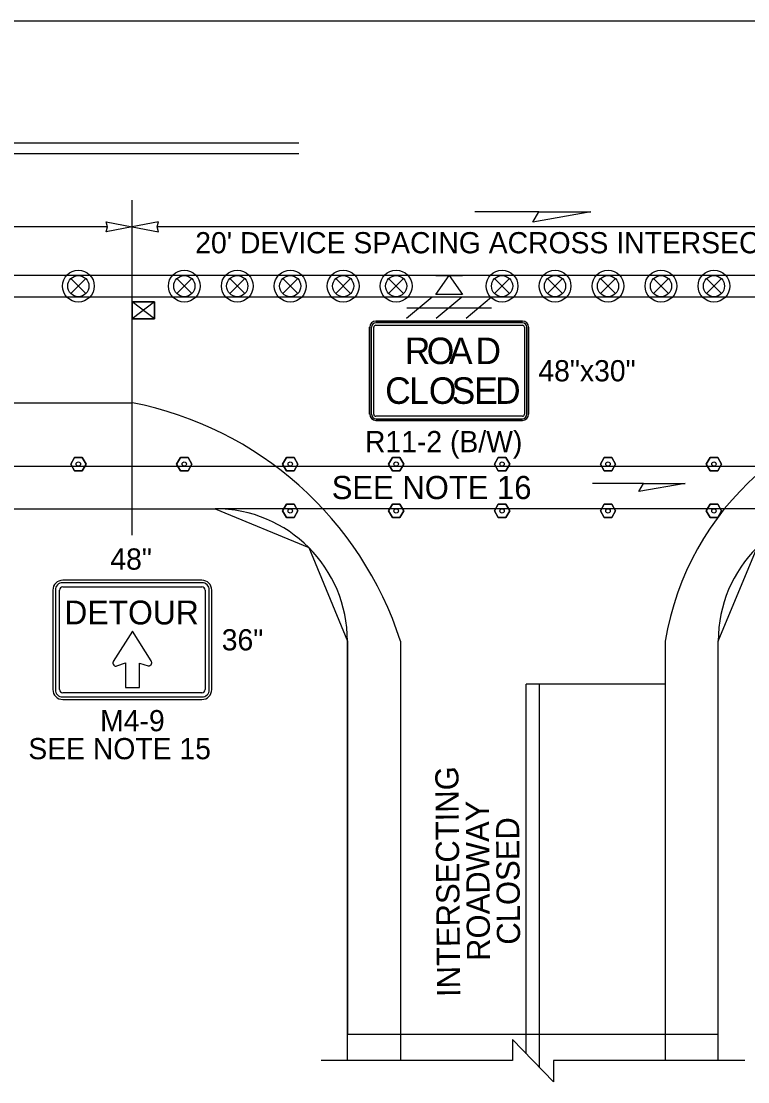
# Model space of a CAD drawing. Extents: x 99958 to 100176, y 99935 to 100011.
# Drawn here: x 100050.001 to 100052.196, y 99972.342 to 99975.544 of the extents above; entities that cross this region are included whole.
import ezdxf

# ---------------------------------------------------------------- set-up
doc = ezdxf.new("R2010")
doc.units = 0
for name, color, linetype in [('RD_ED_ShoulderPavedEdge', 7, 'Continuous'), ('RD_MK_LineDblYellowCenter', 7, 'Continuous'), ('RD_MK_LineEdgeWhite', 7, 'Continuous'), ('RD_MK_LineEdgeYellow', 7, 'Continuous'), ('RD_MK_LineLane', 7, 'Continuous'), ('RD_MK_LineStop', 7, 'Continuous'), ('SH_DE_DetailBody1Text', 7, 'Continuous'), ('TR_SN_ConstructionSigns', 7, 'Continuous'), ('TR_WZ_BarricadeType3', 7, 'Continuous'), ('TR_WZ_PortableSignMount5ftMinBlk-Org', 7, 'Continuous'), ('TR_WZ_PortableSignMountBlk-Wht', 7, 'Continuous'), ('TR_WZ_TrafficSafetyDrum', 7, 'Continuous'), ('TR_WZ_TubularMarker', 7, 'Continuous'), ('TR_WZ_WorkZoneDetails', 7, 'Continuous'), ('TR_WZ_WorkZoneTextCurrent', 7, 'Continuous')]:
    doc.layers.add(name, color=color, linetype=linetype)

msp = doc.modelspace()

# ---------------------------------------------------------------- linework, layer by layer
at = {"layer": 'RD_ED_ShoulderPavedEdge'}
msp.add_line((100048.195, 99974.0724), (100050.5869, 99974.0724), dxfattribs=at)
for points in [[(100050.9869, 99972.4059), (100050.9869, 99973.6724)], [(100052.1069, 99972.4059), (100052.1069, 99973.6724)]]:
    msp.add_lwpolyline(points, dxfattribs=at)
for centre, start, end in [((100050.5869, 99973.6724), 0, 90), ((100052.5069, 99973.6724), 90, 180)]:
    msp.add_arc(centre, 0.4, start, end, dxfattribs=at)
at = {"layer": 'RD_MK_LineDblYellowCenter'}
for p, q in [((100050.8403, 99975.1764), (100048.2115, 99975.1764)), ((100050.8403, 99975.1444), (100048.1785, 99975.1444)), ((100051.5269, 99972.4266), (100051.5269, 99973.5424)), ((100051.5669, 99972.3852), (100051.5669, 99973.5424))]:
    msp.add_line(p, q, dxfattribs=at)
at = {"layer": 'RD_MK_LineEdgeWhite'}
for p, q in [((100051.1469, 99973.6724), (100051.1469, 99972.4059)), ((100051.9469, 99973.6724), (100051.9469, 99972.4059))]:
    msp.add_line(p, q, dxfattribs=at)
for centre, radius, start, end in [((100050.132, 99973.3462), 1.0661, 17.8172, 78.9158), ((100052.7969, 99973.5319), 0.8615, 92.6555, 170.6116)]:
    msp.add_arc(centre, radius, start, end, dxfattribs=at)
at = {"layer": 'RD_MK_LineEdgeYellow'}
msp.add_line((100048.195, 99974.3924), (100050.3369, 99974.3924), dxfattribs=at)
at = {"layer": 'RD_MK_LineLane'}
for points in [[(100055.43, 99975.5444), (100048.195, 99975.5444)], [(100055.43, 99974.7764), (100048.195, 99974.7764)]]:
    msp.add_lwpolyline(points, dxfattribs=at)
at = {"layer": 'RD_MK_LineStop'}
msp.add_line((100051.9469, 99973.5424), (100051.5269, 99973.5424), dxfattribs=at)
at = {"layer": 'TR_SN_ConstructionSigns'}
for p, q in [((100051.0727, 99974.639), (100051.5152, 99974.639)), ((100051.5152, 99974.639), (100051.0727, 99974.639)), ((100051.5152, 99974.639), (100051.0727, 99974.639)), ((100051.5152, 99974.634), (100051.0727, 99974.634)), ((100051.0539, 99974.3577), (100051.0539, 99974.6202)), ((100051.0539, 99974.6202), (100051.0539, 99974.3577)), ((100051.0539, 99974.6202), (100051.0539, 99974.3577)), ((100051.0589, 99974.6202), (100051.0589, 99974.3577)), ((100051.0664, 99974.3577), (100051.0664, 99974.6202)), ((100051.0727, 99974.6265), (100051.5152, 99974.6265)), ((100051.5214, 99974.6202), (100051.5214, 99974.3577)), ((100051.5289, 99974.3577), (100051.5289, 99974.6202)), ((100051.5339, 99974.6202), (100051.5339, 99974.3577)), ((100051.5339, 99974.3577), (100051.5339, 99974.6202)), ((100051.5339, 99974.3577), (100051.5339, 99974.6202)), ((100051.5152, 99974.3515), (100051.0727, 99974.3515)), ((100051.0727, 99974.344), (100051.5152, 99974.344)), ((100051.5152, 99974.339), (100051.0727, 99974.339)), ((100051.0727, 99974.339), (100051.5152, 99974.339)), ((100051.0727, 99974.339), (100051.5152, 99974.339)), ((100050.5469, 99973.8564), (100050.1269, 99973.8564)), ((100050.5469, 99973.8489), (100050.1269, 99973.8489)), ((100050.1269, 99973.8364), (100050.5469, 99973.8364)), ((100050.0969, 99973.8264), (100050.0969, 99973.5264)), ((100050.1044, 99973.8264), (100050.1044, 99973.5264)), ((100050.1169, 99973.5264), (100050.1169, 99973.8264)), ((100050.5569, 99973.8264), (100050.5569, 99973.5264)), ((100050.5694, 99973.5264), (100050.5694, 99973.8264)), ((100050.5769, 99973.5264), (100050.5769, 99973.8264)), ((100050.5469, 99973.5164), (100050.1269, 99973.5164)), ((100050.1269, 99973.5039), (100050.5469, 99973.5039)), ((100050.1269, 99973.4964), (100050.5469, 99973.4964))]:
    msp.add_line(p, q, dxfattribs=at)
msp.add_lwpolyline([(100050.3372, 99973.7023), (100050.2795, 99973.6112), (100050.2789, 99973.6098), (100050.2783, 99973.6072), (100050.2783, 99973.605), (100050.279, 99973.6025), (100050.2806, 99973.5999), (100050.283, 99973.5979), (100050.2849, 99973.5972), (100050.2877, 99973.5969), (100050.2902, 99973.5975), (100050.316, 99973.6065), (100050.316, 99973.5321), (100050.3584, 99973.5321), (100050.3584, 99973.606), (100050.3847, 99973.5983), (100050.3858, 99973.5981), (100050.3873, 99973.598), (100050.3885, 99973.5982), (100050.3898, 99973.5986), (100050.3912, 99973.5993), (100050.3923, 99973.6001), (100050.3934, 99973.6012), (100050.3948, 99973.6035), (100050.3953, 99973.6049), (100050.3955, 99973.606), (100050.3956, 99973.6077), (100050.3953, 99973.6097), (100050.3948, 99973.6113), (100050.3939, 99973.6129), (100050.3372, 99973.7023)], dxfattribs=at)
for centre, radius, start, end in [((100051.0727, 99974.6202), 0.0187, 90, 180), ((100051.0727, 99974.6202), 0.0187, 90, 180), ((100051.0727, 99974.6202), 0.0187, 90, 180), ((100051.0727, 99974.6202), 0.0137, 90, 180), ((100051.5152, 99974.6202), 0.0187, 0, 90), ((100051.5152, 99974.6202), 0.0187, 0, 90), ((100051.5152, 99974.6202), 0.0187, 0, 90), ((100051.5152, 99974.6202), 0.0137, 0, 90), ((100051.0727, 99974.6202), 0.00625, 90, 180), ((100051.5152, 99974.6202), 0.00625, 0, 90), ((100051.0727, 99974.3577), 0.0187, 180, 270), ((100051.0727, 99974.3577), 0.0187, 180, 270), ((100051.0727, 99974.3577), 0.0187, 180, 270), ((100051.0727, 99974.3577), 0.0137, 180, 270), ((100051.0727, 99974.3577), 0.00625, 180, 270), ((100051.5152, 99974.3577), 0.0137, 270, 0), ((100051.5152, 99974.3577), 0.00625, 270, 0), ((100051.5152, 99974.3577), 0.0187, 270, 0), ((100051.5152, 99974.3577), 0.0187, 270, 0), ((100051.5152, 99974.3577), 0.0187, 270, 0), ((100050.1269, 99973.8264), 0.03, 90, 180), ((100050.1269, 99973.8264), 0.0225, 90, 180), ((100050.1269, 99973.8264), 0.01, 90, 180), ((100050.5469, 99973.8264), 0.03, 0, 90), ((100050.5469, 99973.8264), 0.0225, 0, 90), ((100050.5469, 99973.8264), 0.01, 0, 90), ((100050.1269, 99973.5264), 0.03, 180, 270), ((100050.1269, 99973.5264), 0.0225, 180, 270), ((100050.1269, 99973.5264), 0.01, 180, 270), ((100050.5469, 99973.5264), 0.03, 270, 0), ((100050.5469, 99973.5264), 0.0225, 270, 0), ((100050.5469, 99973.5264), 0.01, 270, 0)]:
    msp.add_arc(centre, radius, start, end, dxfattribs=at)
at = {"layer": 'TR_WZ_BarricadeType3'}
for p, q in [((100051.2427, 99974.711), (100051.1656, 99974.647)), ((100051.3325, 99974.711), (100051.2553, 99974.647)), ((100051.4223, 99974.711), (100051.3451, 99974.647)), ((100051.1659, 99974.679), (100051.4219, 99974.679))]:
    msp.add_line(p, q, dxfattribs=at)
at = {"layer": 'TR_WZ_PortableSignMount5ftMinBlk-Org'}
for p, q in [((100050.3369, 99974.6314), (100050.3369, 99974.7114)), ((100050.4037, 99974.6974), (100050.3369, 99974.6454)), ((100050.4037, 99974.6454), (100050.3369, 99974.6974)), ((100050.3703, 99974.6714), (100050.3703, 99974.6714)), ((100050.3704, 99974.6715), (100050.3704, 99974.6715))]:
    msp.add_line(p, q, dxfattribs=at)
for points in [[(100050.4037, 99974.6974), (100050.4037, 99974.6454), (100050.3369, 99974.6454), (100050.3369, 99974.6974)], [(100050.3369, 99974.6454), (100050.4037, 99974.6454), (100050.4037, 99974.6974), (100050.3369, 99974.6974)]]:
    msp.add_lwpolyline(points, close=True, dxfattribs=at)
at = {"layer": 'TR_WZ_PortableSignMountBlk-Wht'}
msp.add_line((100051.2539, 99974.7764), (100051.3339, 99974.7764), dxfattribs=at)
msp.add_lwpolyline([(100051.2938, 99974.7764), (100051.3339, 99974.719), (100051.2539, 99974.719)], close=True, dxfattribs=at)
at = {"layer": 'TR_WZ_TrafficSafetyDrum'}
for p, q in [((100050.1513, 99974.7671), (100050.1965, 99974.7218)), ((100050.1965, 99974.7671), (100050.1513, 99974.7218)), ((100050.4713, 99974.7671), (100050.5165, 99974.7218)), ((100050.5165, 99974.7671), (100050.4713, 99974.7218)), ((100050.6313, 99974.7671), (100050.6765, 99974.7218)), ((100050.6765, 99974.7671), (100050.6313, 99974.7218)), ((100050.7913, 99974.7671), (100050.8365, 99974.7218)), ((100050.8365, 99974.7671), (100050.7913, 99974.7218)), ((100050.9513, 99974.7671), (100050.9965, 99974.7218)), ((100050.9965, 99974.7671), (100050.9513, 99974.7218)), ((100051.1113, 99974.7671), (100051.1565, 99974.7218)), ((100051.1565, 99974.7671), (100051.1113, 99974.7218)), ((100051.4313, 99974.7671), (100051.4765, 99974.7218)), ((100051.4765, 99974.7671), (100051.4313, 99974.7218)), ((100051.5913, 99974.7671), (100051.6365, 99974.7218)), ((100051.6365, 99974.7671), (100051.5913, 99974.7218)), ((100051.7513, 99974.7671), (100051.7965, 99974.7218)), ((100051.7965, 99974.7671), (100051.7513, 99974.7218)), ((100051.9113, 99974.7671), (100051.9565, 99974.7218)), ((100051.9565, 99974.7671), (100051.9113, 99974.7218)), ((100052.0713, 99974.7671), (100052.1165, 99974.7218)), ((100052.1165, 99974.7671), (100052.0713, 99974.7218))]:
    msp.add_line(p, q, dxfattribs=at)
for centre, radius in [((100050.1739, 99974.7445), 0.048), ((100050.1739, 99974.7445), 0.048), ((100050.1739, 99974.7445), 0.032), ((100050.4939, 99974.7445), 0.048), ((100050.4939, 99974.7445), 0.048), ((100050.4939, 99974.7445), 0.032), ((100050.6539, 99974.7445), 0.048), ((100050.6539, 99974.7445), 0.048), ((100050.6539, 99974.7445), 0.032), ((100050.8139, 99974.7445), 0.048), ((100050.8139, 99974.7445), 0.048), ((100050.8139, 99974.7445), 0.032), ((100050.9739, 99974.7445), 0.048), ((100050.9739, 99974.7445), 0.048), ((100050.9739, 99974.7445), 0.032), ((100051.1339, 99974.7445), 0.048), ((100051.1339, 99974.7445), 0.048), ((100051.1339, 99974.7445), 0.032), ((100051.4539, 99974.7445), 0.048), ((100051.4539, 99974.7445), 0.048), ((100051.4539, 99974.7445), 0.032), ((100051.6139, 99974.7445), 0.048), ((100051.6139, 99974.7445), 0.048), ((100051.6139, 99974.7445), 0.032), ((100051.7739, 99974.7445), 0.048), ((100051.7739, 99974.7445), 0.048), ((100051.7739, 99974.7445), 0.032), ((100051.9339, 99974.7445), 0.048), ((100051.9339, 99974.7445), 0.048), ((100051.9339, 99974.7445), 0.032), ((100052.0939, 99974.7445), 0.048), ((100052.0939, 99974.7445), 0.048), ((100052.0939, 99974.7445), 0.032)]:
    msp.add_circle(centre, radius, dxfattribs=at)
at = {"layer": 'TR_WZ_TubularMarker'}
for points in [[(100050.1508, 99974.2071), (100050.1624, 99974.2271), (100050.1855, 99974.2271), (100050.197, 99974.2071), (100050.1855, 99974.1871), (100050.1624, 99974.1871)], [(100050.4708, 99974.2071), (100050.4824, 99974.2271), (100050.5055, 99974.2271), (100050.517, 99974.2071), (100050.5055, 99974.1871), (100050.4824, 99974.1871)], [(100050.7908, 99974.2071), (100050.8024, 99974.2271), (100050.8255, 99974.2271), (100050.837, 99974.2071), (100050.8255, 99974.1871), (100050.8024, 99974.1871)], [(100051.1108, 99974.2071), (100051.1224, 99974.2271), (100051.1455, 99974.2271), (100051.157, 99974.2071), (100051.1455, 99974.1871), (100051.1224, 99974.1871)], [(100051.4308, 99974.2071), (100051.4424, 99974.2271), (100051.4655, 99974.2271), (100051.477, 99974.2071), (100051.4655, 99974.1871), (100051.4424, 99974.1871)], [(100051.7508, 99974.2071), (100051.7624, 99974.2271), (100051.7855, 99974.2271), (100051.797, 99974.2071), (100051.7855, 99974.1871), (100051.7624, 99974.1871)], [(100052.0708, 99974.2071), (100052.0824, 99974.2271), (100052.1055, 99974.2271), (100052.117, 99974.2071), (100052.1055, 99974.1871), (100052.0824, 99974.1871)], [(100050.7908, 99974.0658), (100050.8024, 99974.0858), (100050.8255, 99974.0858), (100050.837, 99974.0658), (100050.8255, 99974.0458), (100050.8024, 99974.0458)], [(100051.1108, 99974.0658), (100051.1224, 99974.0858), (100051.1455, 99974.0858), (100051.157, 99974.0658), (100051.1455, 99974.0458), (100051.1224, 99974.0458)], [(100051.4308, 99974.0658), (100051.4424, 99974.0858), (100051.4655, 99974.0858), (100051.477, 99974.0658), (100051.4655, 99974.0458), (100051.4424, 99974.0458)], [(100051.7508, 99974.0658), (100051.7624, 99974.0858), (100051.7855, 99974.0858), (100051.797, 99974.0658), (100051.7855, 99974.0458), (100051.7624, 99974.0458)], [(100052.0708, 99974.0658), (100052.0824, 99974.0858), (100052.1055, 99974.0858), (100052.117, 99974.0658), (100052.1055, 99974.0458), (100052.0824, 99974.0458)]]:
    msp.add_lwpolyline(points, close=True, dxfattribs=at)
for points in [[(100050.1624, 99974.1871), (100050.1855, 99974.1871), (100050.197, 99974.2071), (100050.1855, 99974.2271), (100050.1624, 99974.2271), (100050.1508, 99974.2071), (100050.1624, 99974.1871)], [(100050.4824, 99974.1871), (100050.5055, 99974.1871), (100050.517, 99974.2071), (100050.5055, 99974.2271), (100050.4824, 99974.2271), (100050.4708, 99974.2071), (100050.4824, 99974.1871)], [(100050.8024, 99974.1871), (100050.8255, 99974.1871), (100050.837, 99974.2071), (100050.8255, 99974.2271), (100050.8024, 99974.2271), (100050.7908, 99974.2071), (100050.8024, 99974.1871)], [(100051.1224, 99974.1871), (100051.1455, 99974.1871), (100051.157, 99974.2071), (100051.1455, 99974.2271), (100051.1224, 99974.2271), (100051.1108, 99974.2071), (100051.1224, 99974.1871)], [(100051.4424, 99974.1871), (100051.4655, 99974.1871), (100051.477, 99974.2071), (100051.4655, 99974.2271), (100051.4424, 99974.2271), (100051.4308, 99974.2071), (100051.4424, 99974.1871)], [(100051.7624, 99974.1871), (100051.7855, 99974.1871), (100051.797, 99974.2071), (100051.7855, 99974.2271), (100051.7624, 99974.2271), (100051.7508, 99974.2071), (100051.7624, 99974.1871)], [(100052.0824, 99974.1871), (100052.1055, 99974.1871), (100052.117, 99974.2071), (100052.1055, 99974.2271), (100052.0824, 99974.2271), (100052.0708, 99974.2071), (100052.0824, 99974.1871)], [(100050.8024, 99974.0458), (100050.8255, 99974.0458), (100050.837, 99974.0658), (100050.8255, 99974.0858), (100050.8024, 99974.0858), (100050.7908, 99974.0658), (100050.8024, 99974.0458)], [(100051.1224, 99974.0458), (100051.1455, 99974.0458), (100051.157, 99974.0658), (100051.1455, 99974.0858), (100051.1224, 99974.0858), (100051.1108, 99974.0658), (100051.1224, 99974.0458)], [(100051.4424, 99974.0458), (100051.4655, 99974.0458), (100051.477, 99974.0658), (100051.4655, 99974.0858), (100051.4424, 99974.0858), (100051.4308, 99974.0658), (100051.4424, 99974.0458)], [(100051.7624, 99974.0458), (100051.7855, 99974.0458), (100051.797, 99974.0658), (100051.7855, 99974.0858), (100051.7624, 99974.0858), (100051.7508, 99974.0658), (100051.7624, 99974.0458)], [(100052.0824, 99974.0458), (100052.1055, 99974.0458), (100052.117, 99974.0658), (100052.1055, 99974.0858), (100052.0824, 99974.0858), (100052.0708, 99974.0658), (100052.0824, 99974.0458)]]:
    msp.add_lwpolyline(points, dxfattribs=at)
for centre in [(100050.1739, 99974.2071), (100050.4939, 99974.2071), (100050.8139, 99974.2071), (100051.1339, 99974.2071), (100051.4539, 99974.2071), (100051.7739, 99974.2071), (100052.0939, 99974.2071), (100050.8139, 99974.0658), (100051.1339, 99974.0658), (100051.4539, 99974.0658), (100051.7739, 99974.0658), (100052.0939, 99974.0658)]:
    msp.add_circle(centre, 0.00667, dxfattribs=at)
at = {"layer": 'TR_WZ_WorkZoneDetails'}
for p, q in [((100050.3369, 99973.9924), (100050.3369, 99975.0036)), ((100051.5648, 99974.9684), (100051.3719, 99974.9684)), ((100050.262, 99974.9236), (100048.8709, 99974.9236)), ((100052.682, 99974.9236), (100050.4119, 99974.9236)), ((100051.8812, 99974.1488), (100051.7269, 99974.1488))]:
    msp.add_line(p, q, dxfattribs=at)
for points in [[(100051.722, 99974.9684), (100051.5469, 99974.9376), (100051.5648, 99974.9684)], [(100050.3369, 99974.9236), (100050.2583, 99974.9082), (100050.262, 99974.9236), (100050.2583, 99974.9391)], [(100050.3369, 99974.9236), (100050.4156, 99974.9082), (100050.4119, 99974.9236), (100050.4156, 99974.9391)], [(100048.275, 99974.7114), (100048.275, 99974.2004), (100050.4939, 99974.2004), (100050.8139, 99974.2004), (100050.8139, 99974.2004), (100050.8139, 99974.2004), (100051.1339, 99974.2004), (100051.1339, 99974.2004), (100051.1339, 99974.2004), (100051.7739, 99974.2004), (100052.0939, 99974.2004), (100052.5069, 99974.2004), (100052.5069, 99974.2004), (100055.35, 99974.2004), (100055.35, 99974.7114)], [(100052.007, 99974.1488), (100051.8669, 99974.1241), (100051.8812, 99974.1488)], [(100050.5869, 99974.0724), (100050.8698, 99973.9553), (100050.9869, 99973.6724), (100050.9869, 99972.4859), (100050.9869, 99972.4859), (100050.9869, 99972.4859), (100051.5269, 99972.4859), (100051.5269, 99972.4859), (100051.5269, 99972.4859), (100052.1069, 99972.4859), (100052.1069, 99973.6724), (100052.2241, 99973.9553), (100052.2241, 99973.9553), (100052.5069, 99974.0724), (100051.4539, 99974.0724)]]:
    msp.add_lwpolyline(points, close=True, dxfattribs=at)
msp.add_lwpolyline([(100052.1869, 99972.4059), (100051.6089, 99972.4059), (100051.6089, 99972.3419), (100051.485, 99972.4699), (100051.485, 99972.4059), (100050.9069, 99972.4059)], dxfattribs=at)

# ---------------------------------------------------------------- texts
at = {"layer": 'SH_DE_DetailBody1Text'}
for s, p in [('INTERSECTING', (100051.3276, 99972.5982)), ('ROADWAY', (100051.4178, 99972.7072)), ('CLOSED', (100051.5085, 99972.7561))]:
    msp.add_text(s, height=0.07, rotation=90.4626, dxfattribs=at).set_placement(p)
at = {"layer": 'TR_SN_ConstructionSigns'}
for s, p in [('R', (100051.1599, 99974.509)), ('O', (100051.2263, 99974.509)), ('A', (100051.2935, 99974.509)), ('D', (100051.3735, 99974.509)), ('C', (100051.1007, 99974.389)), ('L', (100051.1727, 99974.389)), ('O', (100051.2327, 99974.389)), ('S', (100051.3015, 99974.389)), ('E', (100051.3695, 99974.389)), ('D', (100051.4327, 99974.389))]:
    msp.add_text(s, height=0.08, dxfattribs=at).set_placement(p)
for s, height, p in [('48"x30"', 0.064, (100051.5635, 99974.457)), ('R11-2 (B/W)', 0.064, (100051.0397, 99974.243)), ('48"', 0.064, (100050.2705, 99973.8884)), ('DETOUR', 0.072, (100050.1314, 99973.723)), ('36"', 0.064, (100050.607, 99973.6445)), ('M4-9', 0.064, (100050.2398, 99973.4004)), ('SEE NOTE 15', 0.064, (100050.0227, 99973.3159))]:
    msp.add_text(s, height=height, rotation=360, dxfattribs=at).set_placement(p)
at = {"layer": 'TR_WZ_WorkZoneTextCurrent'}
for s, height, p in [("20' DEVICE SPACING ACROSS INTERSECTION", 0.064, (100050.5269, 99974.8436)), ('SEE NOTE 16', 0.07, (100050.9393, 99974.1014))]:
    msp.add_text(s, height=height, dxfattribs=at).set_placement(p)

doc.saveas('drawing.dxf')
